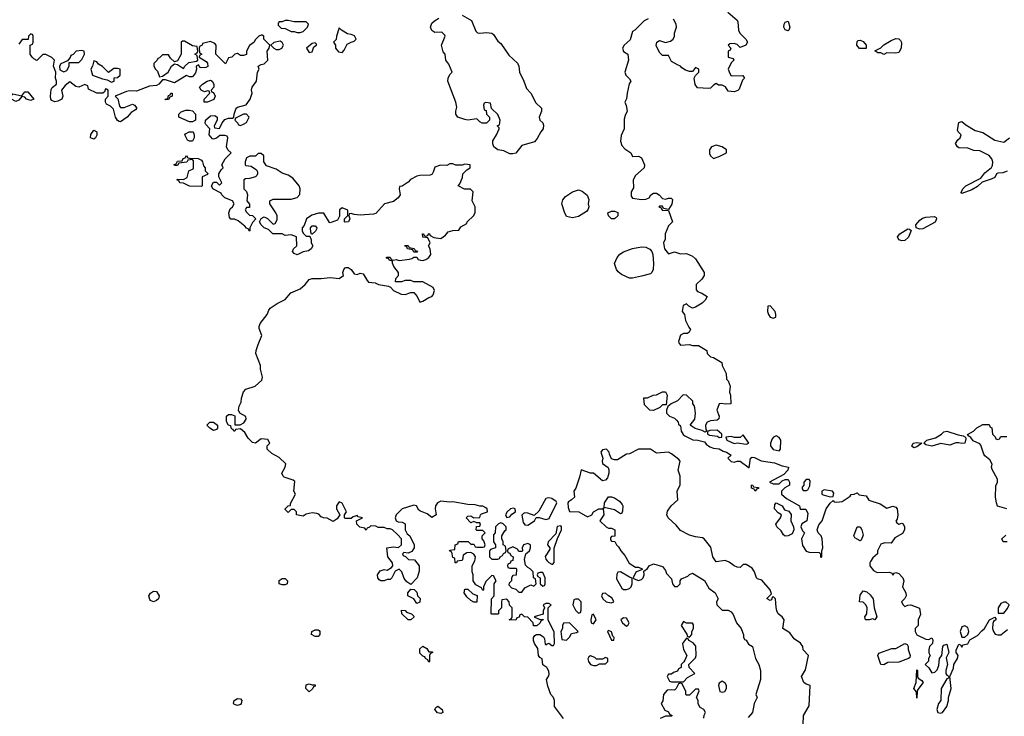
# Model space of a CAD drawing. Header units: inches. Extents: x 2380053 to 2584298, y 380219 to 546618.
# Tile 475 of 656: x 2476476 to 2483054, y 473224 to 477881. Entities that reach past the tile are written whole.
import ezdxf

# ---------------------------------------------------------------- set-up
doc = ezdxf.new("R2010")
doc.units = ezdxf.units.IN
doc.header["$MEASUREMENT"] = 0
doc.layers.add('C4477', color=7, linetype='Continuous')
doc.layers.add('C4487', color=7, linetype='Continuous')

msp = doc.modelspace()

# ---------------------------------------------------------------- linework, layer by layer
at = {"layer": 'C4477', "color": 2, "elevation": 50}
for points in [[(2478270, 477875.3), (2478250, 477875.3), (2478230, 477866), (2478210, 477866), (2478203.6, 477856.4), (2478203.6, 477843.6), (2478223.6, 477823.6), (2478250, 477822), (2478290, 477802), (2478310, 477802), (2478330, 477794), (2478350, 477794), (2478370, 477802), (2478398, 477830), (2478406, 477850), (2478390, 477866), (2478310, 477866)], [(2478610, 477826), (2478591.3, 477770), (2478591, 477749), (2478572, 477730), (2478584.7, 477710), (2478584.7, 477690), (2478604.7, 477664.7), (2478630, 477662), (2478643.1, 477676.9), (2478663.2, 477716.8), (2478689.2, 477730.8), (2478710, 477736), (2478724, 477750), (2478712.5, 477772.5), (2478690, 477782), (2478665.2, 477785.2), (2478626, 477810)], [(2477576.4, 477736.4), (2477563.6, 477736.4), (2477554, 477730), (2477554, 477650), (2477530, 477606), (2477510, 477598), (2477483.1, 477623.1), (2477470, 477646), (2477430, 477646), (2477410, 477626), (2477398, 477622), (2477394, 477610), (2477372.7, 477587.3), (2477372, 477570), (2477382, 477550), (2477396.8, 477536.8), (2477410, 477498), (2477430, 477502), (2477468.7, 477530), (2477489.1, 477570.9), (2477510, 477584.7), (2477530, 477582), (2477570, 477554), (2477578, 477570), (2477606, 477594), (2477656.4, 477603.6), (2477666, 477610), (2477662, 477642), (2477646, 477650), (2477662, 477658), (2477666, 477670), (2477662, 477702), (2477630, 477706)], [(2478216.4, 477736.4), (2478172.7, 477727.3), (2478154, 477710), (2478174, 477690), (2478190, 477682), (2478210, 477681), (2478228, 477690), (2478238, 477710), (2478228.4, 477728.4)], [(2478450, 477726), (2478430, 477722), (2478392, 477690), (2478410, 477662), (2478430, 477664.7), (2478441.5, 477698.5), (2478458, 477710), (2478458, 477718)], [(2476890, 477675.3), (2476854, 477670), (2476832.7, 477647.3), (2476818, 477642), (2476812.7, 477627.3), (2476794, 477606), (2476750, 477586), (2476742, 477570), (2476744.7, 477544.7), (2476770, 477532), (2476790, 477542), (2476806, 477570), (2476806, 477594), (2476870, 477594), (2476890, 477614), (2476908, 477650), (2476906, 477670)], [(2476970, 477606), (2476962, 477570), (2476952, 477550), (2476962, 477510), (2477030, 477484.7), (2477059.6, 477479.6), (2477090, 477462), (2477106, 477470), (2477107.3, 477492.7), (2477130, 477494), (2477146, 477510), (2477146, 477550), (2477130, 477555.3), (2477105.4, 477554.6), (2477068.4, 477528.4), (2477028.4, 477568.4), (2477003.1, 477583.1), (2476990, 477598)], [(2477709, 477329), (2477708.4, 477348.4), (2477746, 477390), (2477742, 477402), (2477730, 477406), (2477710, 477398), (2477689.2, 477409.2), (2477678, 477430), (2477698, 477450), (2477728, 477470), (2477750, 477476), (2477762, 477470), (2477772, 477450), (2477772, 477430), (2477754, 477410), (2477758, 477398), (2477770, 477394), (2477781, 477370), (2477773.4, 477346.6), (2477730, 477329)], [(2476550, 477341.2), (2476535.3, 477344.7), (2476522, 477350), (2476510, 477362), (2476490, 477368), (2476470, 477342), (2476450, 477334), (2476421.2, 477350), (2476412.7, 477370), (2476430, 477384.9), (2476490, 477372), (2476510, 477398), (2476530, 477398), (2476570, 477348.7)], [(2477450, 477346), (2477446, 477350), (2477466, 477354), (2477470, 477374), (2477482, 477378), (2477486, 477390), (2477494, 477390), (2477494, 477370), (2477478, 477362), (2477470, 477348)], [(2477610, 477198), (2477538, 477230), (2477538, 477250), (2477554.6, 477265.4), (2477584.7, 477275.3), (2477610, 477276), (2477631, 477271), (2477651.3, 477250), (2477650, 477208), (2477630, 477198)], [(2477990, 477248), (2477970, 477248), (2477943.6, 477236.4), (2477918, 477222), (2477914, 477210), (2477934, 477190), (2477938, 477178), (2477950, 477174), (2477970, 477182), (2477990, 477194), (2478008, 477230)], [(2476970, 477082), (2476948, 477090), (2476950, 477114), (2476970, 477142), (2476992, 477130), (2476991.6, 477108.4), (2476982, 477090)], [(2477610, 477068), (2477596.4, 477076.4), (2477578, 477110), (2477583.1, 477116.9), (2477608.4, 477131.6), (2477634, 477130), (2477642, 477110), (2477642, 477090), (2477630, 477068)], [(2477690, 476766), (2477610, 476768.7), (2477570, 476788), (2477546, 476790), (2477542, 476802), (2477526, 476810), (2477530, 476814), (2477570, 476812), (2477594.6, 476825.4), (2477606, 476870), (2477635.3, 476884.7), (2477638, 476890), (2477638, 476938), (2477630, 476946), (2477598, 476942), (2477591.6, 476928.4), (2477538, 476922), (2477530, 476906), (2477510, 476906), (2477508, 476912), (2477522, 476918), (2477530, 476934), (2477562, 476938), (2477567.3, 476952.7), (2477582, 476958), (2477590, 476972), (2477598, 476958), (2477610, 476954), (2477667.3, 476952.7), (2477690, 476942), (2477698, 476930), (2477703.6, 476903.6), (2477714, 476890), (2477714, 476870), (2477732, 476852), (2477730, 476846), (2477694, 476830), (2477694, 476770)], [(2478426, 476446), (2478420.4, 476460.4), (2478418, 476490), (2478430, 476502), (2478450, 476502), (2478462, 476490), (2478459.6, 476480.4), (2478452.7, 476467.3), (2478430, 476446)], [(2479110, 476326), (2479102, 476342), (2479066, 476350), (2479062, 476362), (2479050, 476366), (2479048.4, 476371.6), (2479070, 476372), (2479078, 476358), (2479111.6, 476351.6), (2479118, 476338), (2479132.7, 476332.7), (2479130, 476326)], [(2477770, 475135.3), (2477746, 475150), (2477726, 475170), (2477746, 475190), (2477770, 475191.3), (2477798, 475170), (2477798, 475150), (2477790, 475142)], [(2479775.3, 474615.3), (2479754, 474610), (2479732, 474590), (2479722, 474570), (2479723.6, 474563.6), (2479730, 474554), (2479750, 474558), (2479764.7, 474575.3), (2479788, 474590), (2479786, 474610)], [(2479690, 474518), (2479674, 474510), (2479654, 474490), (2479652, 474450), (2479642, 474438), (2479642, 474390), (2479654, 474370), (2479654, 474350), (2479622, 474338), (2479614, 474330), (2479614, 474290), (2479630, 474274), (2479670, 474274), (2479682, 474278), (2479686, 474290), (2479702, 474298), (2479708, 474312), (2479722, 474318), (2479726, 474330), (2479722, 474362), (2479706, 474370), (2479706, 474390), (2479698, 474410), (2479698, 474430), (2479716.4, 474463.6), (2479726, 474470), (2479726, 474490), (2479706, 474510)], [(2479870, 474379), (2479842, 474370), (2479832, 474350), (2479834, 474330), (2479830, 474326), (2479810, 474326), (2479802, 474342), (2479770, 474358), (2479738, 474342), (2479734, 474330), (2479738, 474318), (2479750, 474314), (2479758, 474298), (2479772, 474290), (2479770, 474266), (2479758, 474262), (2479752.7, 474247.3), (2479738, 474242), (2479734, 474230), (2479738, 474218), (2479750, 474214), (2479790, 474214), (2479794, 474210), (2479792, 474168), (2479770, 474166), (2479762, 474150), (2479762, 474130), (2479746.4, 474113.6), (2479743.6, 474103.6), (2479762, 474082), (2479790, 474074), (2479810, 474054), (2479830, 474054), (2479850, 474082), (2479890, 474102), (2479910, 474094), (2479926, 474110), (2479922, 474142), (2479908, 474150), (2479906, 474190), (2479886, 474210), (2479870, 474218), (2479855.3, 474235.3), (2479848.7, 474271.3), (2479858, 474310), (2479882, 474330), (2479888.7, 474350), (2479888, 474370)], [(2479970, 474186), (2479950, 474186), (2479938, 474182), (2479934, 474170), (2479938, 474158), (2479954, 474150), (2479954, 474110), (2479970, 474094), (2479982, 474098), (2479986, 474110), (2479986, 474150)], [(2478230, 474102), (2478208.7, 474108.7), (2478210, 474132), (2478230, 474144.7), (2478250, 474144.7), (2478264.7, 474130), (2478262, 474110), (2478250, 474102)], [(2477370, 473989.5), (2477350, 473997.2), (2477344.2, 474004.2), (2477339.5, 474030), (2477350, 474046.8), (2477370, 474060.7), (2477390, 474058), (2477406.8, 474030), (2477402.8, 474010), (2477390, 473997.2)], [(2479130, 473978), (2479108.7, 474008.7), (2479068, 474030), (2479068, 474050), (2479090, 474074), (2479111.6, 474071.6), (2479130, 474054), (2479134, 474030), (2479151.6, 474011.6), (2479150, 473986)], [(2479510, 473988), (2479490, 473998), (2479463.1, 474023.1), (2479446, 474050), (2479450, 474074), (2479470, 474074), (2479503.6, 474043.6), (2479532.7, 474032.7), (2479530, 473988)], [(2479070, 473868), (2479028.9, 473908.9), (2479027.3, 473932.7), (2479050, 473931.3), (2479061, 473921), (2479094, 473910), (2479110, 473894), (2479110, 473886), (2479090, 473868)], [(2478450, 473758), (2478426, 473770), (2478428, 473790), (2478450, 473802), (2478470, 473802), (2478476.9, 473796.9), (2478482, 473790), (2478482, 473770), (2478470, 473758)], [(2479210, 473654), (2479234, 473654), (2479234, 473650), (2479218, 473642), (2479214, 473630), (2479214, 473590), (2479210, 473586), (2479202, 473602), (2479186, 473610), (2479182, 473622), (2479170, 473626), (2479150, 473646), (2479150, 473674), (2479170, 473694), (2479196.9, 473676.9)], [(2478430, 473434), (2478450, 473434), (2478450, 473426), (2478438, 473422), (2478434, 473410), (2478410, 473388), (2478388, 473410), (2478390, 473434), (2478410, 473442)], [(2477930, 473297.2), (2477910, 473304), (2477905.2, 473310), (2477909.3, 473330), (2477930, 473342), (2477950, 473341), (2477958.8, 473330), (2477956, 473310), (2477950, 473304)], [(2479290, 473242), (2479266.3, 473246.3), (2479249.4, 473269.4), (2479256.4, 473283.6), (2479268.4, 473291.6), (2479298, 473270), (2479302, 473250)]]:
    msp.add_lwpolyline(points, close=True, dxfattribs=at)
at = {"layer": 'C4477', "color": 2}
for points, elevation in [([(2479431, 477910), (2479495.2, 477875.2), (2479523.4, 477803.4), (2479533.7, 477793.7), (2479550, 477790.6), (2479595.2, 477795.2), (2479630, 477790.7), (2479642, 477782), (2479670, 477738), (2479690, 477721), (2479743, 477643), (2479800.7, 477590), (2479810.6, 477570), (2479816, 477530), (2479844, 477470), (2479860.7, 477420.7), (2479890.8, 477390), (2479924, 477324), (2479962, 477290), (2479962, 477270), (2479946, 477230), (2479951.3, 477210), (2479970.6, 477190.6), (2479976.3, 477176.3), (2479973.4, 477150), (2479957.3, 477130), (2479933.7, 477086.3), (2479914.8, 477065.2), (2479830, 477039), (2479790, 476989.5), (2479770, 476983.6), (2479750, 476984.2), (2479710, 477004.7), (2479669.8, 477009.8), (2479642.4, 477030), (2479636.3, 477050), (2479637.6, 477070), (2479661.2, 477110), (2479678, 477150), (2479678, 477158), (2479666, 477170), (2479682, 477178), (2479686, 477210), (2479670, 477246), (2479627.3, 477287.3), (2479622, 477322), (2479590, 477326), (2479578, 477322), (2479574, 477310), (2479578, 477278), (2479592.7, 477272.7), (2479594, 477250), (2479614, 477230), (2479614, 477210), (2479594, 477190), (2479566, 477190), (2479550, 477198), (2479530, 477218), (2479470.6, 477209.4), (2479450, 477213.2), (2479402, 477230), (2479390, 477248), (2479389.4, 477270), (2479396, 477296), (2479389.5, 477329.5), (2479335.3, 477470), (2479338, 477490), (2479350, 477514), (2479366, 477530), (2479343.1, 477583.1), (2479322, 477610), (2479318, 477650), (2479305.6, 477665.6), (2479294, 477710), (2479318, 477770), (2479316.4, 477776.4), (2479296.4, 477796.4), (2479250, 477795.3), (2479230, 477808.7), (2479219.5, 477830), (2479230, 477858), (2479246.3, 477873.7), (2479275.3, 477890)], 46), ([(2480000, 473978), (2479990, 473978), (2479974, 473970), (2479982, 473950), (2479974, 473930), (2479972.7, 473907.3), (2479914, 473890), (2479950, 473872), (2479970, 473874), (2479974, 473870), (2479958, 473862), (2479954, 473850), (2479930, 473828), (2479908.7, 473828.7), (2479906, 473850), (2479870, 473886), (2479848, 473888), (2479830, 473906), (2479818, 473902), (2479812.7, 473887.3), (2479798, 473882), (2479790, 473866), (2479746, 473870), (2479762, 473878), (2479766, 473890), (2479766, 473950), (2479747.3, 473967.3), (2479746, 473990), (2479730, 474006), (2479698, 474002), (2479694, 473990), (2479694, 473950), (2479674, 473930), (2479674, 473910), (2479670, 473906), (2479630, 473906), (2479626, 473910), (2479628, 474010), (2479646, 474030), (2479646, 474110), (2479658, 474130), (2479642, 474162), (2479630, 474166), (2479590, 474126), (2479574, 474090), (2479574, 474070), (2479570, 474066), (2479562, 474082), (2479523.1, 474103.1), (2479506, 474130), (2479506, 474170), (2479498, 474190), (2479498, 474230), (2479516.4, 474263.6), (2479522, 474290), (2479510, 474308), (2479490, 474318), (2479463.6, 474316.4), (2479438, 474302), (2479434, 474270), (2479430, 474266), (2479398, 474262), (2479394, 474250), (2479386, 474250), (2479382, 474282), (2479370, 474286), (2479362, 474322), (2479348, 474330), (2479350, 474334), (2479382, 474338), (2479386, 474370), (2479402, 474378), (2479408.4, 474391.6), (2479471.6, 474391.6), (2479490, 474374), (2479510, 474374), (2479518, 474358), (2479530, 474354), (2479570, 474354), (2479582, 474358), (2479586, 474370), (2479576.4, 474396.4), (2479566, 474410), (2479566, 474430), (2479586, 474450), (2479570, 474466), (2479530, 474466), (2479526, 474470), (2479527.3, 474492.7), (2479550, 474494), (2479555.3, 474510), (2479550, 474518), (2479530, 474518), (2479510, 474526), (2479490, 474518), (2479458, 474550), (2479470, 474562), (2479490, 474564.7), (2479510, 474551.3), (2479550, 474554), (2479554, 474570), (2479562, 474578), (2479602, 474590), (2479598, 474610), (2479590, 474618), (2479570, 474628), (2479550, 474628.7), (2479518, 474638), (2479470, 474639.3), (2479370, 474658), (2479350, 474656), (2479290, 474662.7), (2479268.2, 474651.8), (2479254.8, 474630), (2479251, 474610), (2479258, 474570), (2479230, 474554), (2479198, 474578), (2479154.6, 474594.6), (2479143.1, 474603.1), (2479126, 474630), (2479110, 474635.3), (2479032, 474610), (2478992, 474570), (2478984.7, 474550), (2478991.6, 474531.6), (2479003.6, 474523.6), (2479030, 474522), (2479051, 474511), (2479052, 474470), (2479064.7, 474444.7), (2479082, 474430), (2479111.3, 474370), (2479111, 474350), (2479094.8, 474325.2), (2479070, 474315.3), (2479042, 474318), (2479034, 474310), (2479038, 474298), (2479052.7, 474292.7), (2479072.7, 474272.7), (2479114, 474270), (2479144.7, 474230), (2479145.4, 474194.6), (2479131.3, 474148.7), (2479090, 474106), (2479063.1, 474123.1), (2479044.7, 474144.7), (2479028, 474190), (2479010, 474208), (2478984.7, 474195.3), (2478962, 474150), (2478950, 474138), (2478930, 474138), (2478910.9, 474129.1), (2478889, 474129), (2478876.4, 474136.4), (2478868.9, 474148.9), (2478865.2, 474170), (2478883.2, 474196.8), (2478910, 474204.7), (2478930, 474202), (2478960.4, 474219.6), (2478968, 474230), (2478966, 474250), (2478935.3, 474290), (2478928, 474350), (2478970, 474356), (2479007.3, 474352.7), (2479026, 474370), (2479026, 474410), (2479000.4, 474440.4), (2478966, 474470), (2478950, 474478), (2478930, 474478), (2478910, 474486), (2478870, 474486), (2478854.6, 474494.6), (2478822, 474498), (2478812.7, 474487.3), (2478798, 474482), (2478790, 474468), (2478782, 474482), (2478749.1, 474489.1), (2478728.7, 474508.7), (2478726, 474530), (2478766, 474550), (2478738, 474558), (2478730, 474566), (2478703.6, 474556.4), (2478690, 474546), (2478650, 474546), (2478646, 474550), (2478646, 474570), (2478658, 474590), (2478630, 474648), (2478610, 474658), (2478592, 474630), (2478592, 474610), (2478614, 474570), (2478596.9, 474543.1), (2478570, 474526), (2478530, 474548), (2478506, 474550), (2478490, 474558), (2478475.3, 474575.3), (2478460.4, 474580.4), (2478430, 474584), (2478390, 474575.3), (2478370, 474562), (2478326, 474570), (2478326, 474590), (2478310, 474606), (2478290, 474606), (2478270, 474586), (2478250, 474606), (2478248.7, 474610), (2478270, 474632), (2478286, 474634), (2478286, 474646), (2478318, 474710), (2478308, 474730), (2478313.6, 474793.6), (2478303.1, 474803.1), (2478243.2, 474823.2), (2478235.3, 474830), (2478228, 474850), (2478248.7, 474890), (2478252.7, 474912.7), (2478210, 474954), (2478160.2, 474980.2), (2478128, 475010), (2478128.4, 475031.6), (2478146, 475050), (2478133.6, 475073.6), (2478090, 475078), (2478050.7, 475049.3), (2478030, 475054), (2478003.2, 475083.2), (2477980.4, 475120.4), (2477950, 475146), (2477918, 475142), (2477914, 475130), (2477906, 475130), (2477902, 475142), (2477890, 475146), (2477886, 475166), (2477868, 475170), (2477856.4, 475196.4), (2477858, 475230), (2477870, 475242), (2477890, 475242), (2477912, 475232), (2477912.7, 475172.7), (2477948.4, 475171.6), (2477974, 475186), (2477988, 475210), (2477987.3, 475227.3), (2477946, 475250), (2477938, 475270), (2477943.1, 475296.9), (2477956.4, 475323.6), (2477958, 475350), (2477970, 475394), (2477986, 475410), (2478050, 475432), (2478094, 475470), (2478099, 475490), (2478085.2, 475545.2), (2478085.2, 475570), (2478054, 475650), (2478055.3, 475670), (2478068.7, 475710), (2478094, 475770), (2478076.4, 475816.4), (2478075.3, 475830), (2478082, 475850), (2478128.7, 475910), (2478140.2, 475939.8), (2478150, 475952), (2478196.5, 475983.5), (2478250, 476011.3), (2478286.3, 476053.7), (2478350, 476081), (2478382, 476110), (2478410, 476144.7), (2478430, 476151), (2478490, 476150.7), (2478550, 476157.3), (2478610, 476151.3), (2478638, 476170), (2478635.3, 476190), (2478642, 476210), (2478650, 476222), (2478656.4, 476223.6), (2478670, 476224.7), (2478690.9, 476210.9), (2478710, 476182), (2478730, 476178), (2478750, 476186), (2478770, 476182), (2478796.9, 476136.9), (2478807.1, 476127.1), (2478850, 476121), (2478874, 476110), (2478938.8, 476098.8), (2478952, 476092), (2478974, 476070), (2479025.4, 476045.4), (2479050, 476044.7), (2479090, 476058), (2479110, 476058), (2479130.9, 476030.9), (2479150, 475992), (2479170, 475998), (2479210, 476024.7), (2479228.9, 476031.1), (2479238, 476042), (2479248, 476070), (2479238, 476090), (2479170, 476128), (2479110, 476128), (2479090, 476138), (2479050, 476138), (2479027.3, 476127.3), (2478987.3, 476127.3), (2478988.4, 476151.6), (2479006, 476170), (2479006, 476190), (2478975.3, 476230), (2478966, 476254), (2478966, 476266), (2478946, 476270), (2478942, 476282), (2478927.3, 476287.3), (2478927.3, 476292.7), (2478950, 476294), (2478958, 476278), (2478970, 476274), (2478990, 476278), (2479010, 476271.3), (2479080.4, 476279.6), (2479096.4, 476283.6), (2479110, 476294), (2479130, 476294), (2479138, 476278), (2479152.7, 476272.7), (2479170, 476272), (2479190, 476278), (2479209, 476291), (2479222, 476310), (2479218, 476350), (2479206, 476370), (2479218, 476390), (2479202, 476422), (2479170, 476426), (2479166, 476450), (2479174, 476450), (2479178, 476438), (2479190, 476434), (2479202, 476438), (2479206, 476450), (2479210.9, 476450.9), (2479214, 476450), (2479218, 476438), (2479243.6, 476423.6), (2479290, 476418), (2479320.4, 476439.6), (2479338, 476462), (2479370, 476472), (2479410, 476474), (2479423.1, 476496.9), (2479462, 476518), (2479466, 476530), (2479508, 476570), (2479518, 476590), (2479518, 476630), (2479498, 476670), (2479506, 476730), (2479487.3, 476747.3), (2479448.4, 476748.4), (2479406, 476770), (2479416.4, 476783.6), (2479434.6, 476825.4), (2479435.3, 476850), (2479463.1, 476876.9), (2479486, 476890), (2479486, 476910), (2479450, 476915.3), (2479431.3, 476908.7), (2479390, 476908), (2479370, 476918), (2479350, 476918), (2479330, 476906), (2479287.3, 476907.3), (2479250, 476895.3), (2479238.8, 476861.2), (2479231, 476849), (2479218, 476842), (2479150, 476839), (2479130, 476834), (2479087.3, 476812.7), (2479070, 476795.3), (2479030, 476768), (2479014, 476766), (2479012, 476750), (2479018, 476710), (2479004.7, 476690), (2478973.7, 476666.3), (2478914, 476650), (2478854, 476586), (2478839.6, 476580.4), (2478750, 476574), (2478710, 476578), (2478690, 476586), (2478678, 476582), (2478674, 476570), (2478682, 476550), (2478672, 476530), (2478650, 476528), (2478646, 476530), (2478646, 476550), (2478667.3, 476572.7), (2478667.3, 476607.3), (2478630, 476622), (2478612, 476610), (2478612, 476568), (2478598.8, 476541.2), (2478550, 476522), (2478544.7, 476524.7), (2478507.3, 476587.3), (2478472.7, 476587.3), (2478426.4, 476573.6), (2478392, 476550), (2478376, 476504), (2478362, 476490), (2478362, 476470), (2478370, 476454), (2478390, 476434), (2478414, 476434), (2478422, 476410), (2478422, 476390), (2478434, 476370), (2478422, 476350), (2478405.4, 476334.6), (2478370, 476328), (2478330, 476308), (2478310, 476318), (2478298, 476330), (2478306, 476350), (2478328, 476370), (2478326, 476430), (2478290, 476442), (2478250, 476439), (2478230, 476448.7), (2478166, 476450), (2478139, 476479), (2478108.9, 476488.9), (2478088, 476510), (2478078, 476530), (2478088, 476552), (2478110, 476562), (2478131.1, 476551.1), (2478170, 476514), (2478182, 476518), (2478196.4, 476543.6), (2478195.3, 476570), (2478188, 476590), (2478148, 476650), (2478148, 476670), (2478170, 476682), (2478290, 476682), (2478330, 476692), (2478348.4, 476711.6), (2478348.7, 476750), (2478342, 476770), (2478300.2, 476820.2), (2478270, 476842), (2478230, 476855.3), (2478190, 476882), (2478124, 476904), (2478106, 476930), (2478106, 476970), (2478090, 476986), (2478070, 476986), (2478051.6, 476968.4), (2478012.7, 476967.3), (2477990, 476958), (2477982, 476930), (2477982, 476910), (2477986, 476906), (2478022, 476902), (2478056.9, 476876.9), (2478063.6, 476863.6), (2478064.7, 476850), (2478059.8, 476840.2), (2478050.8, 476829.2), (2478010, 476818), (2477983.6, 476816.4), (2477974, 476810), (2477974, 476750), (2477991.6, 476731.6), (2477998, 476710), (2477994, 476670), (2478011.6, 476648.4), (2478010, 476626), (2477990, 476626), (2477982, 476610), (2477990, 476594), (2478010, 476574), (2478031.6, 476571.6), (2478054, 476550), (2478030, 476526), (2478014, 476490), (2478014, 476470), (2478010, 476466), (2478002, 476482), (2477990, 476486), (2477980.4, 476500.4), (2477935.5, 476535.5), (2477910, 476548), (2477887.3, 476547.3), (2477878, 476558), (2477874, 476590), (2477882.7, 476617.3), (2477898, 476630), (2477908, 476650), (2477898, 476670), (2477846, 476690), (2477826, 476710), (2477822, 476722), (2477766, 476750), (2477758, 476770), (2477770, 476794), (2477790, 476794), (2477810, 476774), (2477826, 476790), (2477806, 476830), (2477806, 476850), (2477822, 476878), (2477835.3, 476890), (2477826, 476910), (2477848, 476950), (2477888, 476990), (2477866, 477010), (2477858, 477030), (2477866, 477090), (2477862, 477102), (2477847.3, 477107.3), (2477812.7, 477107.3), (2477790, 477088), (2477770, 477082), (2477764.7, 477084.7), (2477742, 477110), (2477746, 477150), (2477720.2, 477180.2), (2477715.3, 477190), (2477716.4, 477203.6), (2477718, 477210), (2477750, 477238), (2477779.6, 477239.6), (2477794, 477230), (2477794, 477210), (2477774, 477170), (2477778, 477158), (2477810, 477154), (2477828, 477192), (2477847.3, 477212.7), (2477870, 477222), (2477898, 477222), (2477906, 477230), (2477908, 477250), (2477922, 477290), (2477930, 477296), (2477988.9, 477311.1), (2478015.3, 477350), (2478029, 477390), (2478025.2, 477410), (2478029.4, 477430.6), (2478057.2, 477470), (2478065.2, 477530), (2478075.3, 477550), (2478068.7, 477570), (2478090, 477582), (2478110, 477584.7), (2478133.2, 477610), (2478129.2, 477670), (2478142, 477690), (2478148, 477710), (2478106, 477750), (2478106, 477770), (2478096.4, 477776.4), (2478090, 477778), (2478074, 477770), (2478050, 477746), (2478042, 477730), (2478010, 477708.7), (2477990.8, 477670), (2477991.3, 477648.7), (2477970, 477642), (2477950, 477642), (2477930, 477655.3), (2477914, 477650), (2477894, 477630), (2477870, 477626), (2477850, 477586), (2477786, 477650), (2477788, 477710), (2477780.4, 477720.4), (2477750, 477735.3), (2477698, 477722), (2477694, 477710), (2477678, 477702), (2477674, 477690), (2477678, 477658), (2477692, 477650), (2477678, 477642), (2477674, 477630), (2477722, 477602), (2477730.8, 477590.8), (2477731.6, 477568.4), (2477719.8, 477560.2), (2477690, 477559), (2477682, 477562), (2477670, 477578), (2477654, 477570), (2477658, 477550), (2477650, 477526), (2477630, 477498), (2477610, 477498), (2477590, 477508), (2477510, 477459), (2477450, 477478), (2477430, 477478), (2477404.7, 477450), (2477390, 477441.2), (2477343.4, 477436.6), (2477256.9, 477403.1), (2477210, 477405.2), (2477190, 477401.2), (2477114, 477370), (2477131.3, 477351.3), (2477143.6, 477303.6), (2477150, 477294), (2477172.7, 477292.7), (2477230, 477316), (2477242, 477310), (2477258, 477290), (2477250, 477278), (2477219.6, 477260.4), (2477194, 477230), (2477150, 477198), (2477140.4, 477200.4), (2477130, 477206), (2477115.3, 477230), (2477103.1, 477283.1), (2477082, 477302), (2477056.4, 477316.4), (2477048.4, 477328.4), (2477048, 477350), (2477066, 477370), (2477066, 477410), (2477056.4, 477416.4), (2477050, 477418), (2477042, 477398), (2477031.6, 477388.4), (2476990, 477389), (2476936.4, 477416.4), (2476930, 477438), (2476910, 477448), (2476870, 477428.7), (2476850, 477434), (2476810, 477466), (2476779.6, 477440.4), (2476756, 477410), (2476762.8, 477370), (2476758, 477350), (2476730, 477335.1), (2476710, 477332.3), (2476690, 477341.2), (2476683.7, 477350), (2476682, 477370), (2476685.6, 477414.4), (2476693.6, 477426.4), (2476722, 477450), (2476722, 477470), (2476715.3, 477490), (2476718, 477530), (2476702, 477570), (2476708, 477610), (2476690, 477628), (2476650, 477648), (2476630, 477648), (2476590, 477608), (2476570, 477618), (2476558, 477630), (2476546, 477650), (2476546, 477710), (2476562, 477718), (2476566, 477730), (2476566, 477770), (2476562, 477782), (2476550, 477786), (2476534, 477770), (2476532.7, 477747.3), (2476492.7, 477747.3), (2476470, 477718)], 50), ([(2480000, 474681.9), (2479990, 474679.3), (2479943.6, 474596.4), (2479914, 474566), (2479870, 474581.2), (2479850, 474584), (2479840.7, 474579.3), (2479831.1, 474568.9), (2479840.5, 474520.5), (2479850, 474504.7), (2479870, 474501), (2479915.3, 474530), (2479926, 474554), (2479947.3, 474552.7), (2479990, 474540.7), (2480000, 474542.8)], 50), ([(2480000, 474313), (2479987.3, 474292.7), (2479990, 474274), (2480000, 474263)], 50), ([(2480000, 473546), (2479998, 473550), (2479970, 473568), (2479967.3, 473607.3), (2479950, 473618), (2479942, 473630), (2479938, 473678), (2479915.3, 473710), (2479908, 473730), (2479908.9, 473751.1), (2479916.4, 473763.6), (2479928.4, 473771.6), (2479950, 473772), (2479974.8, 473754.8), (2479982.8, 473742.8), (2479986, 473706), (2479990, 473702), (2480000, 473708)], 50), ([(2480000, 473448.8), (2479995.3, 473470), (2480000, 473477.6)], 50)]:
    msp.add_lwpolyline(points, dxfattribs=dict(at, elevation=elevation))
at = {"layer": 'C4487', "color": 2}
for points, elevation in [([(2481206, 477930), (2481270, 477878), (2481274.6, 477865.4), (2481278, 477810), (2481288, 477790), (2481328, 477750), (2481338, 477730), (2481326, 477710), (2481290, 477694), (2481270, 477714), (2481250, 477722), (2481220.4, 477719.6), (2481208, 477710), (2481226, 477690), (2481222, 477678), (2481208, 477670), (2481208, 477630), (2481242, 477622), (2481246, 477610), (2481228.4, 477591.6), (2481208.7, 477550), (2481220.4, 477520.4), (2481230, 477506), (2481307.3, 477507.3), (2481318, 477490), (2481304, 477476), (2481283.1, 477416.9), (2481273.6, 477406.4), (2481250, 477398), (2481210, 477402), (2481191.3, 477431.3), (2481170, 477442), (2481143.6, 477443.6), (2481130, 477454), (2481110, 477442), (2481090, 477422), (2481080.4, 477419.6), (2481004.9, 477424.9), (2480987.5, 477447.5), (2480982, 477490), (2480991.6, 477508.4), (2481014, 477530), (2481014, 477550), (2480990, 477562), (2480970, 477534), (2480950, 477534), (2480923.6, 477543.6), (2480899.6, 477559.6), (2480890.9, 477570.9), (2480870, 477578), (2480830, 477602), (2480810, 477642), (2480770, 477642), (2480750, 477662), (2480727.3, 477707.3), (2480732, 477730), (2480750, 477742), (2480790, 477729), (2480823.5, 477736.5), (2480841, 477750), (2480850.7, 477770), (2480850.8, 477790), (2480862.8, 477830), (2480861, 477850), (2480843.6, 477883.6)], 46), ([(2480674.6, 477885.4), (2480647.3, 477872.7), (2480586, 477810), (2480570, 477802), (2480554, 477746), (2480515.3, 477710), (2480502, 477690), (2480510, 477668), (2480538, 477650), (2480544, 477610), (2480518, 477530), (2480526, 477510), (2480550, 477486), (2480558, 477470), (2480548.7, 477451.3), (2480533.2, 477390), (2480529, 477351), (2480518, 477330), (2480527.3, 477307.3), (2480534, 477270), (2480520.2, 477239.8), (2480514.6, 477214.6), (2480515.3, 477150), (2480493.6, 477106.4), (2480488.9, 477068.9), (2480499, 477039), (2480518, 477018), (2480558, 476990), (2480570, 476966), (2480610, 476968.7), (2480630, 476958), (2480649, 476910), (2480648, 476890), (2480590, 476838), (2480575.3, 476810), (2480576.4, 476756.4), (2480562, 476730), (2480560.4, 476700.4), (2480570, 476688), (2480630, 476679), (2480659.8, 476680.2), (2480682, 476690), (2480692, 476710), (2480710, 476722), (2480730, 476722), (2480748, 476710), (2480770, 476686), (2480790, 476682), (2480810, 476688.7), (2480828.4, 476688.4), (2480838, 476678), (2480832.5, 476647.5), (2480810, 476612), (2480778, 476618), (2480770, 476634), (2480750, 476634), (2480746, 476630), (2480762, 476622), (2480768.4, 476608.4), (2480810, 476606), (2480838, 476530), (2480810, 476502), (2480788.7, 476450), (2480787.3, 476412.7), (2480778, 476390), (2480784, 476350), (2480810, 476315.3), (2480850, 476328.7), (2480890, 476315.3), (2480930, 476318), (2480970, 476299), (2480990, 476282), (2481048.7, 476190), (2481048.7, 476170), (2481033.6, 476146.4), (2480995.3, 476110), (2480995.3, 476075.3), (2481004.7, 476064.7), (2481032.9, 476052.9), (2481068, 476030), (2481054.6, 476005.4), (2481034.6, 475985.4), (2480990, 475958), (2480970, 475951.3), (2480945.4, 475965.4), (2480930, 475982), (2480908, 475970), (2480902, 475930), (2480918, 475910), (2480924, 475870), (2480945.2, 475825.2), (2480958, 475810), (2480948.4, 475791.6), (2480936.4, 475783.6), (2480910, 475782), (2480890, 475772), (2480878, 475730), (2480880.4, 475720.4), (2480890, 475706), (2480950, 475708.7), (2480970, 475702), (2481010, 475702), (2481066, 475670), (2481069.1, 475649.1), (2481090, 475628), (2481110, 475622), (2481166, 475590), (2481168.4, 475568.4), (2481194.6, 475514.6), (2481198, 475478), (2481210, 475466), (2481222, 475430), (2481219, 475390), (2481225.2, 475370), (2481227.3, 475312.7), (2481190, 475311.3), (2481164, 475316), (2481150, 475312), (2481134, 475270), (2481148, 475230), (2481147.3, 475212.7), (2481136.4, 475203.6), (2481090, 475198.8), (2481069.4, 475190.6), (2481057.2, 475170), (2481060.2, 475140.2), (2481066, 475130), (2481056.4, 475123.6), (2481034.8, 475134.8), (2480988.5, 475148.5), (2480956, 475170), (2480986.8, 475210), (2480990.8, 475250.8), (2480986, 475286), (2480982, 475302), (2480972.7, 475312.7), (2480972, 475330), (2480930, 475371), (2480908, 475372), (2480870, 475332), (2480828, 475312), (2480806, 475294), (2480798, 475270), (2480798, 475250), (2480818, 475230), (2480850, 475217.2), (2480864.1, 475204.1), (2480875.3, 475190), (2480878, 475178), (2480890, 475166), (2480896, 475130), (2480907.9, 475107.9), (2480919.1, 475099.1), (2480972.9, 475072.9), (2481006, 475070), (2481050, 475059), (2481062.5, 475042.5), (2481085.6, 475025.6), (2481110, 475017.2), (2481150, 475012.3), (2481176.2, 474996.2), (2481198, 474990), (2481228, 474970), (2481206, 474950), (2481230, 474928), (2481250, 474922), (2481270, 474928.7), (2481290, 474928.7), (2481350, 474886), (2481358, 474950), (2481370, 474956), (2481384.9, 474955.1), (2481430, 474931.8), (2481519.4, 474919.4), (2481570, 474897.6), (2481612.7, 474890), (2481608, 474870), (2481580.4, 474839.6), (2481486, 474790), (2481510, 474778), (2481550, 474778), (2481570, 474798), (2481590, 474808), (2481610, 474806), (2481618, 474790), (2481618, 474770), (2481588.7, 474751.3), (2481566, 474730), (2481566, 474710), (2481599, 474679), (2481686, 474630), (2481689.1, 474609.1), (2481728, 474608), (2481740.4, 474580.4), (2481734, 474530), (2481702, 474510), (2481695.3, 474490), (2481704.7, 474464.7), (2481718, 474450), (2481698, 474410), (2481705.6, 474365.6), (2481730, 474328.7), (2481750, 474322), (2481818, 474318), (2481826, 474310), (2481826, 474290), (2481830, 474286), (2481834, 474290), (2481834, 474330), (2481842, 474350), (2481838, 474410), (2481831.3, 474430), (2481811.1, 474451.1), (2481804.7, 474470), (2481815.3, 474504.7), (2481836, 474530), (2481844.7, 474550), (2481864.7, 474610), (2481890, 474648), (2481910, 474666), (2481918, 474658), (2481934.6, 474654.6), (2481970, 474659), (2482023.6, 474696.4), (2482030, 474706), (2482051.6, 474708.4), (2482070, 474718), (2482084, 474704), (2482130, 474698), (2482148.7, 474668.7), (2482224.1, 474644.1), (2482270, 474615.3), (2482310, 474628.7), (2482330, 474622), (2482339, 474610), (2482342, 474570), (2482337.2, 474542.8), (2482328.7, 474528.7), (2482336.4, 474516.4), (2482348.4, 474508.4), (2482370, 474515.3), (2482378, 474510), (2482388, 474490), (2482388, 474470), (2482374, 474446), (2482323.1, 474416.9), (2482298, 474382), (2482256.4, 474383.6), (2482230, 474374), (2482206, 474330), (2482206, 474310), (2482176.4, 474283.6), (2482160.2, 474259.8), (2482155.3, 474250), (2482155.3, 474230), (2482179, 474199), (2482205.2, 474185.2), (2482288, 474188), (2482302, 474182), (2482310, 474168), (2482318, 474182), (2482330, 474186), (2482350, 474178), (2482375.3, 474150), (2482382, 474130), (2482374, 474090), (2482395.3, 474050), (2482398, 474030), (2482388.4, 474011.6), (2482368, 473990), (2482378, 473970), (2482390, 473958), (2482410, 473968), (2482430, 473968.7), (2482488, 473948), (2482494.6, 473905.4), (2482478, 473870), (2482478, 473830), (2482458, 473810), (2482458, 473790), (2482469.3, 473769.3), (2482530, 473739), (2482550, 473738), (2482570, 473748), (2482576, 473736), (2482573.2, 473710), (2482555.3, 473690), (2482549.1, 473670.9), (2482548.9, 473648.9), (2482558, 473630), (2482548, 473610), (2482547.3, 473592.7), (2482526, 473570), (2482550, 473548), (2482570, 473515.3), (2482590, 473519), (2482604.5, 473535.5), (2482615.5, 473564.5), (2482621, 473610), (2482636, 473630), (2482642.8, 473690), (2482650, 473699), (2482670, 473706), (2482684, 473650), (2482665.6, 473614.4), (2482675.3, 473570), (2482664, 473530), (2482664, 473510), (2482670, 473498), (2482686, 473490), (2482682, 473478), (2482670, 473474), (2482633.2, 473410), (2482629, 473330), (2482615.3, 473310), (2482604, 473270), (2482610, 473248.7), (2482630, 473244), (2482642, 473250), (2482670.6, 473289.4), (2482680.7, 473330), (2482680.7, 473350), (2482698.8, 473410), (2482691, 473490), (2482713.7, 473546.3), (2482716, 473570), (2482741, 473610), (2482744.7, 473630), (2482732, 473650), (2482732.7, 473667.3), (2482750, 473706), (2482762, 473702), (2482770, 473686), (2482778, 473702), (2482810, 473708), (2482824.7, 473735.3), (2482874.8, 473765.2), (2482903.5, 473796.5), (2482922, 473810), (2482954, 473870), (2482990, 473886), (2482998, 473878), (2482998, 473870), (2482982, 473858), (2482976.4, 473843.6), (2482975.3, 473810), (2482982, 473790), (2482994, 473774), (2483010, 473768), (2483030, 473768.7), (2483076, 473804)], 46), ([(2483072.7, 476867.3), (2483043.6, 476856.4), (2483010, 476854), (2483002, 476850), (2482990, 476826), (2482966.4, 476813.6), (2482906.4, 476793.6), (2482875.2, 476764.8), (2482836.1, 476743.9), (2482770, 476718), (2482764.7, 476724.7), (2482776, 476750), (2482797.2, 476770), (2482898, 476822), (2482923.3, 476856.7), (2482967.5, 476892.5), (2482974.7, 476905.3), (2482978.4, 476930), (2482971.6, 476951.6), (2482953.4, 476973.4), (2482890, 477004), (2482850, 477005.2), (2482810, 477022.7), (2482750, 477024), (2482742, 477030), (2482728, 477052), (2482743.1, 477076.9), (2482758, 477090), (2482766, 477110), (2482746, 477130), (2482742, 477142), (2482750, 477194), (2482770, 477201), (2482797.5, 477177.5), (2482859.8, 477139.8), (2482910, 477126), (2482990, 477076), (2483050, 477062), (2483088, 477090)], 42), ([(2483071.6, 474611.6), (2483009.6, 474629.6), (2483001.2, 474650), (2482995.3, 474690), (2482996.4, 474763.6), (2483008, 474790), (2483008.7, 474810), (2482973.6, 474873.6), (2482969, 474889), (2482973.2, 474910), (2482957.4, 474937.4), (2482924.7, 474964.7), (2482916.6, 474976.6), (2482897.2, 475037.2), (2482890, 475045.2), (2482846.3, 475066.3), (2482830, 475088.7), (2482816.4, 475096.4), (2482808, 475108), (2482848.7, 475130), (2482870, 475152), (2482910, 475174), (2482950, 475174), (2482954, 475170), (2482958, 475158), (2482971.6, 475151.6), (2482974, 475110), (2482992.7, 475092.7), (2482998, 475078), (2483010, 475074), (2483022, 475078), (2483030, 475094), (2483070, 475094)], 42), ([(2481709.3, 473170), (2481713.2, 473230), (2481750, 473294), (2481758, 473430), (2481730, 473439), (2481715.3, 473450), (2481699, 473490), (2481725.6, 473534.4), (2481746, 473630), (2481709.1, 473669.1), (2481708.7, 473690), (2481692.9, 473712.9), (2481650, 473742), (2481621.2, 473781.2), (2481575.3, 473810), (2481584, 473870), (2481569.4, 473889.4), (2481544, 473910), (2481534, 473930), (2481528.9, 473951.1), (2481526, 474010), (2481510, 474026), (2481502, 474018), (2481498, 474002), (2481490, 473998), (2481470, 474008.7), (2481470, 474014), (2481498, 474042), (2481489, 474070), (2481434.6, 474134.6), (2481404, 474144), (2481398, 474150), (2481384, 474190), (2481370, 474214), (2481330, 474238), (2481310, 474238), (2481290, 474218), (2481270, 474222), (2481250, 474229), (2481215.1, 474255.1), (2481190, 474265.2), (2481130, 474257.2), (2481106.6, 474290), (2481094.2, 474354.2), (2481049.4, 474409.4), (2481037.5, 474417.5), (2480990, 474423.7), (2480950, 474435.1), (2480890, 474466.6), (2480862.5, 474502.5), (2480808, 474550), (2480799, 474570), (2480804.7, 474595.3), (2480829, 474630), (2480873.2, 474670), (2480868, 474730), (2480888.9, 474771.1), (2480888.9, 474828.9), (2480875.3, 474870), (2480888, 474930), (2480880.4, 474940.4), (2480830, 474979), (2480810, 474989.2), (2480730, 474982), (2480690, 475008.7), (2480610, 475008.7), (2480550, 474978), (2480530, 474975.3), (2480470, 474938), (2480450, 474938), (2480430, 474946), (2480415.3, 474975.3), (2480414, 474990), (2480395.3, 475010), (2480370, 475005.2), (2480359.1, 474990), (2480372, 474950), (2480366.8, 474930), (2480370, 474914), (2480406.4, 474886.4), (2480411, 474871), (2480410.7, 474849.3), (2480402.8, 474817.2), (2480390, 474802), (2480370, 474799), (2480310, 474849), (2480289.4, 474849.4), (2480227.3, 474872.7), (2480216.3, 474823.7), (2480190.6, 474749.4), (2480178, 474730), (2480182, 474690), (2480162, 474670), (2480142, 474658), (2480138, 474650), (2480139.6, 474619.6), (2480150, 474594), (2480211.1, 474591.1), (2480270, 474558), (2480298, 474570), (2480308.7, 474591.3), (2480346, 474610), (2480368, 474612), (2480378, 474618), (2480374, 474610), (2480378, 474570), (2480352, 474530), (2480394, 474490), (2480410, 474482), (2480430, 474482), (2480450.9, 474470.9), (2480452, 474428), (2480430, 474426), (2480423.6, 474416.4), (2480423.6, 474403.6), (2480430, 474394), (2480452.7, 474392.7), (2480462, 474370), (2480476.9, 474356.9), (2480491.3, 474330), (2480519.8, 474299.8), (2480547.3, 474247.3), (2480590, 474222), (2480610, 474222), (2480634, 474210), (2480634, 474206), (2480591.6, 474188.4), (2480574, 474150), (2480582, 474142), (2480610, 474131.3), (2480630, 474138), (2480642, 474150), (2480648.7, 474170), (2480646, 474194), (2480670, 474212), (2480682, 474230), (2480710, 474242.8), (2480770, 474226), (2480790, 474198), (2480798, 474178), (2480830, 474142), (2480838, 474110), (2480850, 474092), (2480870, 474092), (2480880.4, 474099.6), (2480888, 474110), (2480888, 474130), (2480896.4, 474143.6), (2480939.3, 474160.7), (2480950, 474172), (2480970, 474182), (2481050, 474131), (2481079.8, 474079.8), (2481122, 474050), (2481142, 474010), (2481132, 473990), (2481134, 473970), (2481170, 473934), (2481210, 473934), (2481230, 473922), (2481243.5, 473903.5), (2481264.7, 473850), (2481296, 473810), (2481312, 473768), (2481312, 473752), (2481318, 473738), (2481330, 473734), (2481345.4, 473705.4), (2481371, 473690), (2481390.8, 473610), (2481414.8, 473570), (2481424, 473530), (2481424.7, 473470), (2481394, 473370), (2481402, 473350), (2481382, 473310), (2481371.3, 473250), (2481343.6, 473216.4)], 50), ([(2480000, 474542.8), (2480014.2, 474545.8), (2480064, 474650), (2480059.3, 474659.3), (2480030, 474680.9), (2480010, 474684.5), (2480000, 474681.9)], 50), ([(2480000, 474263), (2480010, 474252), (2480030, 474242), (2480038, 474242), (2480047.3, 474252.7), (2480047.3, 474347.3), (2480068, 474412), (2480095.3, 474470), (2480095.3, 474490), (2480090, 474498), (2480067.3, 474492.7), (2480056.9, 474443.1), (2480006, 474390), (2480001, 474370), (2480018, 474350), (2480018, 474342), (2480000, 474313)], 50), ([(2483072, 474390), (2483046, 474390), (2483038, 474410), (2483064.5, 474435.5)], 42), ([(2480000, 473708), (2480010, 473714), (2480030, 473698), (2480042, 473698), (2480048, 473710), (2480047.3, 473787.3), (2480006, 473870), (2480006, 473950), (2480026, 473970), (2480010, 473978), (2480000, 473978)], 50), ([(2480000, 473477.6), (2480010, 473494), (2480013.2, 473506.8), (2480010, 473526), (2480000, 473546)], 50), ([(2480109.3, 473209.3), (2480048, 473290), (2480048.7, 473330), (2480042, 473350), (2480025.2, 473370), (2480005.2, 473425.2), (2480000, 473448.8)], 50), ([(2481047.3, 473212.7), (2481048.4, 473231.6), (2481058, 473250), (2481046, 473270), (2481023.1, 473283.1), (2481008.4, 473308.4), (2481008, 473330), (2480998, 473350), (2481014.6, 473394.6), (2481010, 473406), (2480990, 473406), (2480950, 473366), (2480930, 473366), (2480926, 473370), (2480926, 473390), (2480902, 473442), (2480890, 473446), (2480878, 473442), (2480862, 473410), (2480850, 473398), (2480830, 473402), (2480801, 473399), (2480778, 473370), (2480771.6, 473328.4), (2480762, 473310), (2480785.4, 473265.4), (2480810, 473254), (2480818, 473238), (2480834, 473230), (2480830, 473226), (2480790, 473226), (2480754, 473210)], 50)]:
    msp.add_lwpolyline(points, dxfattribs=dict(at, elevation=elevation))
for points, elevation in [([(2481610, 477805.6), (2481590, 477812.7), (2481582, 477830), (2481583, 477850), (2481590, 477864), (2481610, 477870.6), (2481621.3, 477830), (2481615.5, 477810)], 42), ([(2482087.3, 477687.3), (2482069.5, 477709.5), (2482070, 477734), (2482078, 477742), (2482090, 477742.8), (2482110, 477734.8), (2482131.3, 477710), (2482130, 477689)], 42), ([(2482330, 477656), (2482270, 477658), (2482250, 477649), (2482230, 477658), (2482210, 477658), (2482188.4, 477671.6), (2482230, 477692), (2482250, 477712), (2482298, 477742), (2482330, 477754), (2482350, 477752), (2482361, 477741), (2482367.1, 477727.1), (2482365.5, 477690), (2482350, 477661.2)], 42), ([(2481130, 477041.2), (2481098, 477030), (2481084.7, 477010), (2481085.4, 476985.4), (2481092, 476970), (2481110, 476952), (2481150, 476966.8), (2481198, 476990), (2481198, 477010), (2481168, 477030)], 46), ([(2480170, 476555.1), (2480130, 476565.2), (2480114.7, 476594.7), (2480098.4, 476650), (2480103.6, 476676.4), (2480121.7, 476698.3), (2480170, 476730.7), (2480210, 476742.8), (2480234, 476734), (2480267.1, 476707.1), (2480278, 476678), (2480274.8, 476650), (2480278.8, 476630), (2480271.3, 476610), (2480261.6, 476598.4), (2480210, 476566)], 46), ([(2480450, 476549), (2480428.7, 476550), (2480408.7, 476570), (2480406, 476590), (2480430, 476601), (2480450, 476601), (2480471, 476591), (2480471.3, 476570)], 46), ([(2482490, 476479.5), (2482466, 476490), (2482462.7, 476510), (2482490, 476540.5), (2482507.1, 476552.9), (2482530, 476561.3), (2482585.8, 476565.8), (2482598, 476558), (2482601.6, 476550), (2482592.4, 476527.6), (2482510, 476483.6)], 42), ([(2482370, 476401.6), (2482350, 476409.5), (2482340.9, 476430), (2482356, 476450), (2482410, 476482), (2482419.9, 476479.9), (2482431.1, 476471.1), (2482423.8, 476450), (2482412.8, 476427.3), (2482390, 476405.6)], 42), ([(2480550, 476152.7), (2480496.3, 476176.3), (2480474.3, 476194.3), (2480462, 476210), (2480449.4, 476250), (2480466.6, 476290), (2480486, 476314), (2480510, 476328), (2480570, 476350.7), (2480630, 476363), (2480659.5, 476359.5), (2480686.6, 476346.6), (2480699.1, 476330), (2480704.9, 476310), (2480710.7, 476250), (2480707.7, 476210), (2480698.8, 476190), (2480690, 476182.7), (2480630, 476166.6), (2480570, 476152.7)], 46), ([(2481490, 475968), (2481474, 475966), (2481472, 475930), (2481478, 475910), (2481490, 475892), (2481510, 475884.7), (2481527.3, 475892.7), (2481528, 475910), (2481522, 475930)], 46), ([(2480710, 475268), (2480686, 475270), (2480650, 475306), (2480646, 475354), (2480670, 475354), (2480708.4, 475371.6), (2480730, 475372), (2480770, 475392), (2480790, 475392), (2480802, 475370), (2480794, 475306), (2480770, 475306), (2480751.6, 475288.4)], 46), ([(2481136.4, 475136.4), (2481086, 475134), (2481072, 475128), (2481071.3, 475110), (2481083.4, 475103.4), (2481136.9, 475096.9), (2481150, 475087.3), (2481166, 475090), (2481166, 475110)], 46), ([(2481310, 475106), (2481290, 475088), (2481251.6, 475088.4), (2481230, 475095.3), (2481194, 475090), (2481201, 475070), (2481250, 475047.7), (2481270, 475052), (2481330, 475044), (2481348, 475050)], 46), ([(2481530, 475098), (2481511.1, 475088.9), (2481502, 475078), (2481491.3, 475050), (2481491.6, 475031.6), (2481510, 475006.8), (2481550, 474998), (2481559, 475010), (2481562, 475070), (2481550, 475088)], 46), ([(2482770, 475046.6), (2482750, 475053.2), (2482730, 475053.2), (2482690, 475036.3), (2482630, 475046.9), (2482570, 475029.6), (2482530, 475039), (2482515.3, 475050), (2482535.3, 475070), (2482595.1, 475084.9), (2482634, 475110), (2482650, 475126), (2482670, 475131), (2482744.9, 475104.9), (2482778.5, 475098.5), (2482794, 475090), (2482798, 475078), (2482790.8, 475049.2)], 42), ([(2482450, 475019.3), (2482437.2, 475030), (2482444, 475050), (2482470, 475054.9), (2482502, 475050), (2482470, 475024.5)], 42), ([(2481390, 474728.7), (2481382, 474742), (2481366, 474750), (2481366, 474770), (2481372, 474772), (2481378, 474758), (2481412.7, 474752.7), (2481412.7, 474747.3), (2481398, 474742)], 46), ([(2481750, 474806), (2481730, 474806), (2481714, 474790), (2481714, 474770), (2481703.6, 474756.4), (2481703.6, 474743.6), (2481710, 474734), (2481730, 474734), (2481742, 474738), (2481754.6, 474765.4), (2481758, 474798)], 46), ([(2481850, 474738), (2481834, 474730), (2481834, 474710), (2481844.7, 474704.7), (2481890, 474692), (2481910, 474694), (2481915.3, 474715.3), (2481906, 474730)], 46), ([(2480490, 474578), (2480450, 474604), (2480380.4, 474620.4), (2480382, 474650), (2480410, 474691.3), (2480430, 474692), (2480450, 474684.7), (2480482, 474662), (2480499.8, 474639.8), (2480504.7, 474630), (2480503.6, 474596.4), (2480498, 474582)], 50), ([(2481589.3, 474429.3), (2481578, 474438), (2481564, 474464), (2481535.3, 474490), (2481528, 474508), (2481558, 474550), (2481566, 474570), (2481543.1, 474583.1), (2481518, 474610), (2481520.4, 474639.6), (2481530, 474652), (2481570, 474632), (2481584.7, 474604.7), (2481615.3, 474595.3), (2481630, 474574), (2481626.8, 474530), (2481646, 474490), (2481646.8, 474470), (2481635.9, 474444.1), (2481610, 474429.4)], 46), ([(2482090, 474398), (2482056.4, 474416.4), (2482048, 474430), (2482070, 474491), (2482091, 474490), (2482101, 474470), (2482110, 474434), (2482098, 474402)], 46), ([(2480490, 474188.7), (2480472, 474188), (2480465.4, 474174.6), (2480463.6, 474143.6), (2480499.6, 474079.6), (2480510, 474071.3), (2480530, 474071.3), (2480550, 474078), (2480562, 474090), (2480568.7, 474110), (2480568, 474148), (2480550, 474154)], 50), ([(2480390, 474048), (2480370, 474046), (2480362, 474030), (2480372, 474010), (2480394, 473990), (2480430, 473982), (2480446, 473990), (2480434.6, 474014.6), (2480408.7, 474028.7)], 50), ([(2482190, 473868), (2482175.3, 473875.3), (2482150, 473868.7), (2482126, 473870), (2482122, 473890), (2482135.3, 473910), (2482138, 473950), (2482128.9, 473968.9), (2482110, 473988), (2482086, 473990), (2482090, 474034), (2482110, 474062), (2482135.3, 474055.3), (2482156.9, 474036.9), (2482178, 474010), (2482184.7, 473950), (2482202, 473890)], 46), ([(2480210, 474006), (2480190, 474006), (2480178, 474002), (2480172, 473970), (2480190, 473934), (2480210, 473914), (2480222, 473918), (2480227.3, 473932.7), (2480226, 473990)], 50), ([(2483050, 473988), (2483030, 473978), (2483012, 473950), (2483014, 473914), (2483050, 473914), (2483076.4, 473943.6), (2483086, 473970), (2483067.3, 473987.3)], 46), ([(2480310, 473906), (2480298, 473902), (2480292, 473870), (2480294, 473850), (2480310, 473842), (2480328, 473870)], 50), ([(2480150, 473848), (2480110, 473846), (2480102, 473830), (2480102, 473810), (2480092, 473790), (2480098, 473738), (2480130, 473734), (2480150, 473754), (2480162, 473778), (2480196.4, 473783.6), (2480206, 473790)], 50), ([(2480510, 473882), (2480492, 473870), (2480502.8, 473850), (2480530, 473827.3), (2480538, 473830), (2480548.7, 473850), (2480530, 473879)], 50), ([(2480910, 473858), (2480894, 473830), (2480932.7, 473772.7), (2480938, 473758), (2480950, 473754), (2480966, 473770), (2480966, 473790), (2480978, 473810), (2480976.4, 473836.4), (2480970, 473846), (2480930, 473846)], 50), ([(2480410, 473798), (2480402, 473790), (2480430, 473732), (2480446, 473734), (2480448, 473750), (2480439, 473759), (2480430, 473788)], 50), ([(2482790, 473828.7), (2482770, 473822), (2482758.8, 473790), (2482770, 473754), (2482790, 473752), (2482810, 473772), (2482817.2, 473790), (2482810, 473818)], 46), ([(2480930, 473746), (2480904.7, 473710), (2480911.3, 473670), (2480932, 473630), (2480919.6, 473600.4), (2480912.7, 473587.3), (2480894, 473570), (2480894, 473550), (2480878, 473542), (2480870, 473526), (2480843.6, 473516.4), (2480830, 473506), (2480810, 473506), (2480802, 473490), (2480818, 473458), (2480830, 473454), (2480910, 473454), (2480936.4, 473483.6), (2480986, 473510), (2480948, 473550), (2480946, 473570), (2480990, 473614), (2480995.3, 473630), (2480993.6, 473693.6), (2480974.6, 473714.6), (2480946, 473730), (2480942, 473742)], 50), ([(2482250, 473568.7), (2482228, 473570), (2482209, 473630), (2482214.6, 473645.4), (2482302, 473678), (2482330, 473678), (2482390, 473711), (2482404.7, 473704.7), (2482410.7, 473690.7), (2482410.7, 473670), (2482424.7, 473630), (2482422, 473618), (2482414, 473610), (2482350, 473586), (2482276.3, 473583.7)], 46), ([(2480290, 473628.7), (2480278, 473622), (2480271.6, 473608.4), (2480276, 473590), (2480290, 473571.3), (2480310, 473564.7), (2480330, 473564.7), (2480350, 473574), (2480390, 473574), (2480406, 473590), (2480406, 473610), (2480390, 473618), (2480370, 473606), (2480330, 473606), (2480318, 473618)], 50), ([(2482470, 473346), (2482467.3, 473387.3), (2482448.7, 473410), (2482466, 473450), (2482470, 473534), (2482474, 473530), (2482474, 473490), (2482478, 473478), (2482503.6, 473463.6), (2482512, 473450), (2482476, 473404), (2482471, 473390)], 46), ([(2481170, 473458), (2481150, 473446), (2481144.7, 473430), (2481154, 473390), (2481170, 473384.7), (2481186, 473390), (2481198, 473410), (2481198, 473430), (2481190, 473446)], 50)]:
    msp.add_lwpolyline(points, close=True, dxfattribs=dict(at, elevation=elevation))

doc.saveas('drawing.dxf')
